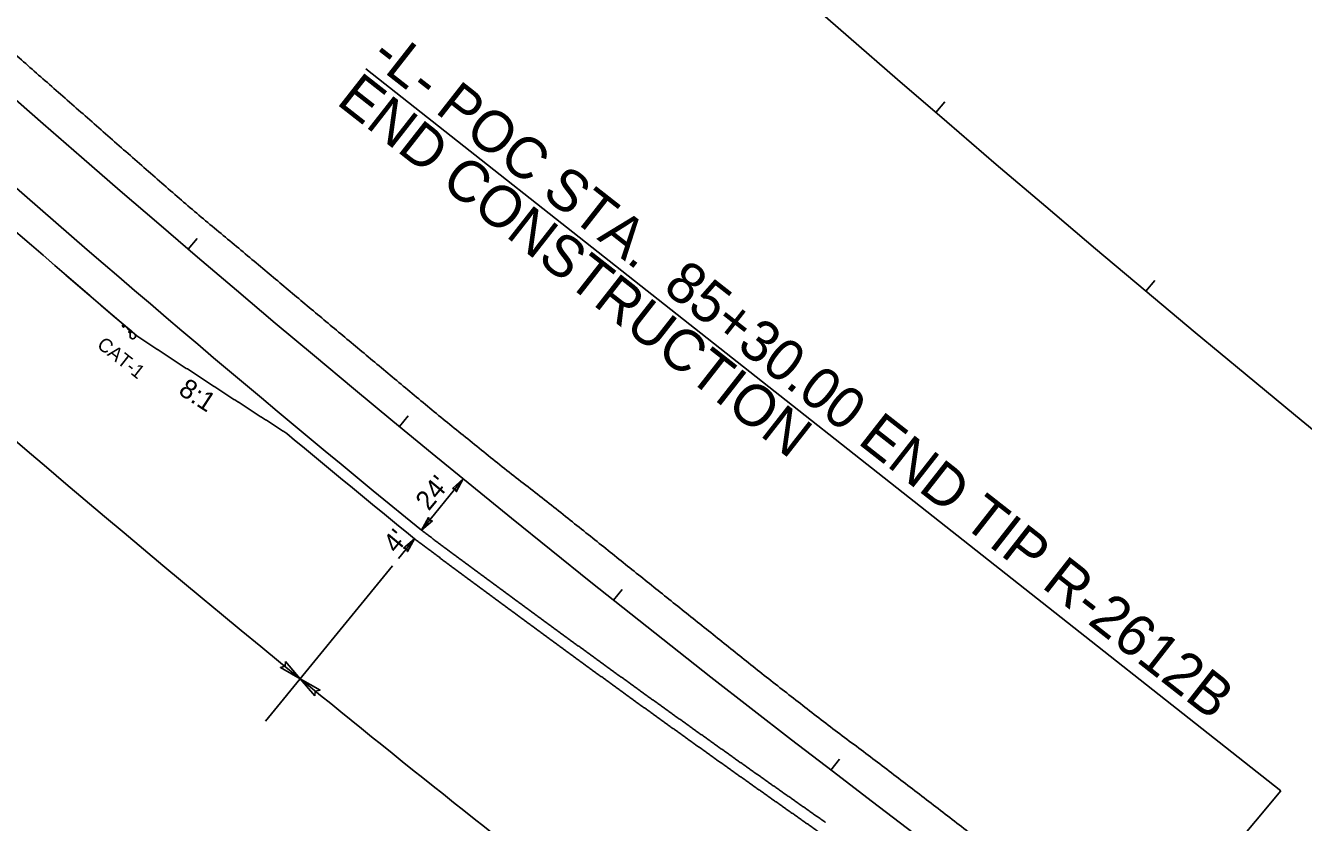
# Model space of a CAD drawing. Extents: x 1778969 to 1790720, y 807089 to 817794.
# Drawn here: x 1783037.6 to 1783500.8, y 811574.7 to 811863.7 of the extents above; entities that cross this region are included whole.
import ezdxf

# ---------------------------------------------------------------- set-up
doc = ezdxf.new("R2010")
doc.units = 0
for name, color, linetype in [('Prop Dimension', 7, 'Continuous'), ('Prop Dimension Text', 7, 'Continuous'), ('Prop EOT', 7, 'Continuous'), ('Prop Guardrail', 7, 'Continuous'), ('Prop Guardrail Anchor Unit CELL', 7, 'Continuous'), ('Prop Horizontal Alignment', 7, 'Continuous'), ('Prop Horizontal Alignment Station Label', 7, 'Continuous'), ('Prop Horizontal Alignment Tick Small', 7, 'Continuous'), ('Prop Paved Shoulder', 7, 'Continuous'), ('Prop Terminator CELL', 7, 'Continuous')]:
    doc.layers.add(name, color=color, linetype=linetype)

msp = doc.modelspace()

# ---------------------------------------------------------------- linework, layer by layer
at = {"layer": 'Prop Dimension'}
for p, q in [((1783196.32, 811699.26), (1783181.14, 811680.67)), ((1783178.61, 811677.57), (1783172.81, 811670.46)), ((1783170.61, 811667.77), (1783124.64, 811611.46))]:
    msp.add_line(p, q, dxfattribs=at)
for start, end in [(224.970165, 230.770165), (230.770165, 233.770165)]:
    msp.add_arc((1786819.89, 816137.48), 5823.1, start, end, dxfattribs=at)
at = {"layer": 'Prop EOT'}
msp.add_arc((1786819.89, 816137.48), 5753.58, 225.970165, 230.770165, dxfattribs=at)
msp.add_open_spline([(1782332.14, 812594.37), (1782340.74, 812583.67), (1782349.23, 812572.88), (1782357.82, 812562.17), (1782368.33, 812549.05), (1782378.92, 812535.99), (1782389.53, 812522.94), (1782400.47, 812509.49), (1782411.47, 812496.1), (1782422.5, 812482.73), (1782432.68, 812470.37), (1782442.88, 812458.04), (1782453.26, 812445.86), (1782464.11, 812433.14), (1782475.03, 812420.5), (1782485.99, 812407.88), (1782497.29, 812394.85), (1782508.62, 812381.84), (1782519.93, 812368.81), (1782530.42, 812356.73), (1782540.78, 812344.53), (1782551.36, 812332.52), (1782562.04, 812320.41), (1782573.16, 812308.69), (1782584.11, 812296.83), (1782595.68, 812284.29), (1782607.24, 812271.76), (1782618.83, 812259.26), (1782630.11, 812247.08), (1782641.41, 812234.93), (1782652.81, 812222.87), (1782664.21, 812210.82), (1782675.73, 812198.9), (1782687.17, 812186.89), (1782698.66, 812174.82), (1782710.02, 812162.63), (1782721.55, 812150.59), (1782732.97, 812138.66), (1782744.99, 812127.31), (1782756.58, 812115.53), (1782768.39, 812103.52), (1782779.79, 812091.1), (1782791.72, 812079.2), (1782803.99, 812066.97), (1782816.43, 812054.92), (1782828.91, 812042.91), (1782840.93, 812031.35), (1782852.92, 812019.75), (1782865.05, 812008.31), (1782876.51, 811997.51), (1782888.04, 811986.79), (1782899.51, 811976.02), (1782911.55, 811964.7), (1782923.49, 811953.28), (1782935.55, 811941.99), (1782948.31, 811930.06), (1782961.67, 811918.77), (1782974.58, 811907), (1782986.37, 811896.25), (1782997.7, 811885), (1783009.68, 811874.46), (1783022.12, 811863.52), (1783034.57, 811852.59), (1783047.02, 811841.66), (1783060.1, 811830.17), (1783073.18, 811818.66), (1783086.29, 811807.19), (1783098.84, 811796.2), (1783111.71, 811785.59), (1783124.49, 811774.86), (1783136.64, 811764.65), (1783148.81, 811754.45), (1783161, 811744.27), (1783173.76, 811733.61), (1783186.53, 811722.94), (1783199.48, 811712.51), (1783212.93, 811701.66), (1783226.61, 811691.1), (1783240.11, 811680.31), (1783252.73, 811670.21), (1783265.33, 811660.09), (1783277.95, 811649.99), (1783290.86, 811639.67), (1783303.73, 811629.3), (1783316.77, 811619.15), (1783330.23, 811608.67), (1783343.93, 811598.52), (1783357.48, 811588.16), (1783371.02, 811577.8), (1783384.46, 811567.3), (1783398.04, 811557), (1783410.94, 811547.2), (1783424.04, 811537.66), (1783437.2, 811528.21), (1783438.45, 811527.31), (1783439.7, 811526.42), (1783440.95, 811525.52)], degree=3, dxfattribs=at)
for points in [[(1783181.14, 811680.67), (1783181.8, 811680.18), (1783182.45, 811679.69), (1783183.1, 811679.2), (1783183.75, 811678.72), (1783184.41, 811678.23), (1783185.06, 811677.74), (1783185.71, 811677.25), (1783186.37, 811676.77), (1783187.02, 811676.28), (1783187.67, 811675.79), (1783188.33, 811675.31), (1783188.98, 811674.82), (1783189.63, 811674.33), (1783190.29, 811673.85), (1783190.94, 811673.36), (1783191.6, 811672.87), (1783192.25, 811672.39), (1783192.9, 811671.9), (1783193.56, 811671.41), (1783194.21, 811670.93), (1783194.86, 811670.44), (1783195.52, 811669.96), (1783196.17, 811669.47), (1783196.83, 811668.99), (1783197.48, 811668.5), (1783198.14, 811668.01), (1783198.79, 811667.53), (1783199.45, 811667.04), (1783200.1, 811666.56), (1783200.75, 811666.07), (1783201.41, 811665.59), (1783202.06, 811665.1), (1783202.72, 811664.62), (1783203.37, 811664.13), (1783204.03, 811663.65), (1783204.68, 811663.16), (1783205.34, 811662.68), (1783205.99, 811662.2), (1783206.65, 811661.71), (1783207.3, 811661.23), (1783207.96, 811660.74), (1783208.62, 811660.26), (1783209.27, 811659.78), (1783209.93, 811659.29), (1783210.58, 811658.81), (1783211.24, 811658.33), (1783211.89, 811657.84), (1783212.55, 811657.36), (1783213.21, 811656.87), (1783213.86, 811656.39), (1783214.52, 811655.91), (1783215.17, 811655.43), (1783215.83, 811654.94), (1783216.49, 811654.46), (1783217.14, 811653.98), (1783217.8, 811653.49), (1783218.46, 811653.01), (1783219.11, 811652.53), (1783219.77, 811652.05), (1783220.42, 811651.57), (1783221.08, 811651.08), (1783221.74, 811650.6), (1783222.4, 811650.12), (1783223.05, 811649.64), (1783223.71, 811649.16), (1783224.37, 811648.67), (1783225.02, 811648.19), (1783225.68, 811647.71), (1783226.34, 811647.23), (1783226.99, 811646.75), (1783227.65, 811646.27), (1783228.31, 811645.79), (1783228.97, 811645.31), (1783229.62, 811644.82)], [(1783229.62, 811644.82), (1783230.28, 811644.34), (1783230.94, 811643.86), (1783231.6, 811643.38), (1783232.25, 811642.9), (1783232.91, 811642.42), (1783233.57, 811641.94), (1783234.23, 811641.46), (1783234.89, 811640.98), (1783235.54, 811640.5), (1783236.2, 811640.02), (1783236.86, 811639.54), (1783237.52, 811639.06), (1783238.18, 811638.58), (1783238.84, 811638.1), (1783239.49, 811637.62), (1783240.15, 811637.14), (1783240.81, 811636.66), (1783241.47, 811636.19), (1783242.13, 811635.71), (1783242.79, 811635.23), (1783243.45, 811634.75), (1783244.11, 811634.27), (1783244.76, 811633.79), (1783245.42, 811633.31), (1783246.08, 811632.83), (1783246.74, 811632.36), (1783247.4, 811631.88), (1783248.06, 811631.4), (1783248.72, 811630.92), (1783249.38, 811630.44), (1783250.04, 811629.97), (1783250.7, 811629.49), (1783251.36, 811629.01), (1783252.02, 811628.53), (1783252.68, 811628.05), (1783253.34, 811627.58), (1783254, 811627.1), (1783254.66, 811626.62), (1783255.32, 811626.15), (1783255.98, 811625.67), (1783256.64, 811625.19), (1783257.3, 811624.71), (1783257.96, 811624.24), (1783258.62, 811623.76), (1783259.28, 811623.28), (1783259.94, 811622.81), (1783260.6, 811622.33), (1783261.26, 811621.86), (1783261.92, 811621.38), (1783262.58, 811620.9), (1783263.24, 811620.43), (1783263.9, 811619.95), (1783264.56, 811619.48), (1783265.22, 811619), (1783265.89, 811618.52), (1783266.55, 811618.05), (1783267.21, 811617.57), (1783267.87, 811617.1), (1783268.53, 811616.62), (1783269.19, 811616.15), (1783269.85, 811615.67), (1783270.51, 811615.2), (1783271.18, 811614.72), (1783271.84, 811614.25), (1783272.5, 811613.77), (1783273.16, 811613.3), (1783273.82, 811612.83), (1783274.49, 811612.35), (1783275.15, 811611.88), (1783275.81, 811611.4), (1783276.47, 811610.93), (1783277.13, 811610.45), (1783277.8, 811609.98), (1783278.46, 811609.51)], [(1783278.46, 811609.51), (1783279.12, 811609.03), (1783279.78, 811608.56), (1783280.44, 811608.09), (1783281.11, 811607.61), (1783281.77, 811607.14), (1783282.43, 811606.67), (1783283.09, 811606.19), (1783283.76, 811605.72), (1783284.42, 811605.25), (1783285.08, 811604.78), (1783285.75, 811604.3), (1783286.41, 811603.83), (1783287.07, 811603.36), (1783287.74, 811602.89), (1783288.4, 811602.41), (1783289.06, 811601.94), (1783289.72, 811601.47), (1783290.39, 811601), (1783291.05, 811600.52), (1783291.72, 811600.05), (1783292.38, 811599.58), (1783293.04, 811599.11), (1783293.71, 811598.64), (1783294.37, 811598.17), (1783295.03, 811597.7), (1783295.7, 811597.22), (1783296.36, 811596.75), (1783297.03, 811596.28), (1783297.69, 811595.81), (1783298.35, 811595.34), (1783299.02, 811594.87), (1783299.68, 811594.4), (1783300.35, 811593.93), (1783301.01, 811593.46), (1783301.68, 811592.99), (1783302.34, 811592.52), (1783303, 811592.05), (1783303.67, 811591.58), (1783304.33, 811591.11), (1783305, 811590.64), (1783305.66, 811590.17), (1783306.33, 811589.7), (1783306.99, 811589.23), (1783307.66, 811588.76), (1783308.32, 811588.29), (1783308.99, 811587.82), (1783309.65, 811587.35), (1783310.32, 811586.88), (1783310.98, 811586.41), (1783311.65, 811585.94), (1783312.31, 811585.48), (1783312.98, 811585.01), (1783313.65, 811584.54), (1783314.31, 811584.07), (1783314.98, 811583.6), (1783315.64, 811583.13), (1783316.31, 811582.66), (1783316.97, 811582.2), (1783317.64, 811581.73), (1783318.31, 811581.26), (1783318.97, 811580.79), (1783319.64, 811580.33), (1783320.3, 811579.86), (1783320.97, 811579.39), (1783321.64, 811578.92), (1783322.3, 811578.46), (1783322.97, 811577.99), (1783323.64, 811577.52), (1783324.3, 811577.05), (1783324.97, 811576.59), (1783325.64, 811576.12), (1783326.3, 811575.65), (1783326.97, 811575.19), (1783327.64, 811574.72)]]:
    msp.add_spline(points, degree=3, dxfattribs=at)
at = {"layer": 'Prop Guardrail'}
msp.add_arc((1786819.89, 816137.48), 5765.58, 225.970165, 229.470165, dxfattribs=at)
at = {"layer": 'Prop Guardrail Anchor Unit CELL'}
for p, q in [((1783072.64, 811754.63), (1783073.17, 811755.25)), ((1783073.7, 811754.79), (1783072.64, 811754.63)), ((1783073.18, 811754.18), (1783072.64, 811754.63)), ((1783073.17, 811755.25), (1783075.86, 811752.94)), ((1783073.17, 811755.25), (1783073.7, 811754.79)), ((1783073.17, 811755.25), (1783073.18, 811754.18)), ((1783073.7, 811754.79), (1783073.18, 811754.18)), ((1783075.53, 811752.69), (1783074.35, 811754.23)), ((1783075.01, 811752.61), (1783075.53, 811753.23)), ((1783076.06, 811752.77), (1783075.01, 811752.61)), ((1783075.54, 811752.16), (1783075.01, 811752.61)), ((1783075.53, 811753.23), (1783076.06, 811752.77)), ((1783075.53, 811753.23), (1783075.54, 811752.16)), ((1783075.53, 811751.14), (1783075.6, 811752.24)), ((1783076.06, 811752.77), (1783075.54, 811752.16)), ((1783075.96, 811752.86), (1783075.86, 811752.94)), ((1783075.86, 811752.94), (1783077.17, 811751.83))]:
    msp.add_line(p, q, dxfattribs=at)
msp.add_ellipse((1783076.52, 811751.07), major_axis=(0.645, 0.755), ratio=0.995379, start_param=2.210226, end_param=6.283185, dxfattribs=at)
at = {"layer": 'Prop Horizontal Alignment'}
for centre, radius, start, end in [((1788355.99, 817618.07), 7639.44, 213.341667, 236.008333), ((1786819.89, 816137.48), 5729.58, 212.5, 236.18333)]:
    msp.add_arc(centre, radius, start, end, dxfattribs=at)
at = {"layer": 'Prop Horizontal Alignment Station Label'}
for p, q in [((1783492.61, 811586.17), (1783161, 811847.94)), ((1783433.57, 811515.7), (1783492.61, 811586.17))]:
    msp.add_line(p, q, dxfattribs=at)
at = {"layer": 'Prop Horizontal Alignment Tick Small'}
for p, q in [((1783367.54, 811832.2), (1783370.81, 811835.98)), ((1783096.56, 811782.61), (1783099.81, 811786.41)), ((1783443.7, 811767.39), (1783446.92, 811771.22)), ((1783173.13, 811718.29), (1783176.31, 811722.15)), ((1783250.81, 811655.32), (1783253.93, 811659.23)), ((1783329.58, 811593.71), (1783332.63, 811597.68))]:
    msp.add_line(p, q, dxfattribs=at)
at = {"layer": 'Prop Paved Shoulder'}
for radius, start, end in [(5765.58, 225.970165, 229.532684), (5757.58, 230.172665, 230.770165)]:
    msp.add_arc((1786819.89, 816137.48), radius, start, end, dxfattribs=at)
for points in [[(1783077.95, 811751.16), (1783078.68, 811750.68), (1783079.41, 811750.2), (1783080.15, 811749.72), (1783080.88, 811749.23), (1783081.61, 811748.75), (1783082.34, 811748.27), (1783083.08, 811747.79), (1783083.81, 811747.31), (1783084.54, 811746.82), (1783085.28, 811746.34), (1783086.01, 811745.86), (1783086.74, 811745.38), (1783087.47, 811744.9), (1783088.21, 811744.42), (1783088.94, 811743.94), (1783089.67, 811743.46), (1783090.41, 811742.98), (1783091.14, 811742.5), (1783091.87, 811742.02), (1783092.61, 811741.53), (1783093.34, 811741.05), (1783094.07, 811740.57), (1783094.81, 811740.09), (1783095.54, 811739.62), (1783096.28, 811739.14), (1783097.01, 811738.66), (1783097.74, 811738.18), (1783098.48, 811737.7), (1783099.21, 811737.22), (1783099.95, 811736.74), (1783100.68, 811736.26), (1783101.41, 811735.78), (1783102.15, 811735.3), (1783102.88, 811734.82), (1783103.62, 811734.35), (1783104.35, 811733.87), (1783105.09, 811733.39), (1783105.82, 811732.91), (1783106.55, 811732.43), (1783107.29, 811731.96), (1783108.02, 811731.48), (1783108.76, 811731), (1783109.49, 811730.52), (1783110.23, 811730.05), (1783110.96, 811729.57), (1783111.7, 811729.09), (1783112.43, 811728.61), (1783113.17, 811728.14), (1783113.9, 811727.66), (1783114.64, 811727.18), (1783115.37, 811726.71), (1783116.11, 811726.23), (1783116.84, 811725.76), (1783117.58, 811725.28), (1783118.32, 811724.8), (1783119.05, 811724.33), (1783119.79, 811723.85), (1783120.52, 811723.38), (1783121.26, 811722.9), (1783121.99, 811722.43), (1783122.73, 811721.95), (1783123.47, 811721.48), (1783124.2, 811721), (1783124.94, 811720.53), (1783125.67, 811720.05), (1783126.41, 811719.58), (1783127.15, 811719.1), (1783127.88, 811718.63), (1783128.62, 811718.15), (1783129.36, 811717.68), (1783130.09, 811717.2), (1783130.83, 811716.73), (1783132.3, 811715.78)], [(1783178.61, 811677.57), (1783179.27, 811677.08), (1783179.92, 811676.59), (1783180.57, 811676.1), (1783181.22, 811675.61), (1783181.88, 811675.12), (1783182.53, 811674.64), (1783183.18, 811674.15), (1783183.84, 811673.66), (1783184.49, 811673.17), (1783185.14, 811672.68), (1783185.79, 811672.19), (1783186.45, 811671.71), (1783187.1, 811671.22), (1783187.75, 811670.73), (1783188.41, 811670.24), (1783189.06, 811669.76), (1783189.71, 811669.27), (1783190.37, 811668.78), (1783191.02, 811668.29), (1783191.68, 811667.81), (1783192.33, 811667.32), (1783192.98, 811666.83), (1783193.64, 811666.34), (1783194.29, 811665.86), (1783194.95, 811665.37), (1783195.6, 811664.88), (1783196.25, 811664.4), (1783196.91, 811663.91), (1783197.56, 811663.43), (1783198.22, 811662.94), (1783198.87, 811662.45), (1783199.53, 811661.97), (1783200.18, 811661.48), (1783200.84, 811660.99), (1783201.49, 811660.51), (1783202.15, 811660.02), (1783202.8, 811659.54), (1783203.46, 811659.05), (1783204.11, 811658.57), (1783204.77, 811658.08), (1783205.42, 811657.6), (1783206.08, 811657.11), (1783206.73, 811656.63), (1783207.39, 811656.14), (1783208.04, 811655.66), (1783208.7, 811655.17), (1783209.35, 811654.69), (1783210.01, 811654.2), (1783210.66, 811653.72), (1783211.32, 811653.23), (1783211.98, 811652.75), (1783212.63, 811652.26), (1783213.29, 811651.78), (1783213.94, 811651.3), (1783214.6, 811650.81), (1783215.26, 811650.33), (1783215.91, 811649.85), (1783216.57, 811649.36), (1783217.22, 811648.88), (1783217.88, 811648.39), (1783218.54, 811647.91), (1783219.19, 811647.43), (1783219.85, 811646.94), (1783220.51, 811646.46), (1783221.16, 811645.98), (1783221.82, 811645.5), (1783222.48, 811645.01), (1783223.13, 811644.53), (1783223.79, 811644.05), (1783224.45, 811643.57), (1783225.11, 811643.08), (1783225.76, 811642.6), (1783226.42, 811642.12), (1783227.08, 811641.64)], [(1783227.08, 811641.64), (1783227.73, 811641.15), (1783228.39, 811640.67), (1783229.05, 811640.19), (1783229.71, 811639.71), (1783230.36, 811639.23), (1783231.02, 811638.75), (1783231.68, 811638.26), (1783232.34, 811637.78), (1783233, 811637.3), (1783233.65, 811636.82), (1783234.31, 811636.34), (1783234.97, 811635.86), (1783235.63, 811635.38), (1783236.29, 811634.9), (1783236.94, 811634.42), (1783237.6, 811633.94), (1783238.26, 811633.46), (1783238.92, 811632.98), (1783239.58, 811632.5), (1783240.24, 811632.02), (1783240.89, 811631.54), (1783241.55, 811631.06), (1783242.21, 811630.58), (1783242.87, 811630.1), (1783243.53, 811629.62), (1783244.19, 811629.14), (1783244.85, 811628.66), (1783245.51, 811628.18), (1783246.17, 811627.7), (1783246.83, 811627.22), (1783247.48, 811626.74), (1783248.14, 811626.26), (1783248.8, 811625.78), (1783249.46, 811625.3), (1783250.12, 811624.82), (1783250.78, 811624.35), (1783251.44, 811623.87), (1783252.1, 811623.39), (1783252.76, 811622.91), (1783253.42, 811622.43), (1783254.08, 811621.95), (1783254.74, 811621.48), (1783255.4, 811621), (1783256.06, 811620.52), (1783256.72, 811620.04), (1783257.38, 811619.57), (1783258.04, 811619.09), (1783258.7, 811618.61), (1783259.36, 811618.13), (1783260.02, 811617.66), (1783260.68, 811617.18), (1783261.34, 811616.7), (1783262.01, 811616.22), (1783262.67, 811615.75), (1783263.33, 811615.27), (1783263.99, 811614.79), (1783264.65, 811614.32), (1783265.31, 811613.84), (1783265.97, 811613.36), (1783266.63, 811612.89), (1783267.29, 811612.41), (1783267.95, 811611.94), (1783268.62, 811611.46), (1783269.28, 811610.98), (1783269.94, 811610.51), (1783270.6, 811610.03), (1783271.26, 811609.56), (1783271.92, 811609.08), (1783272.58, 811608.61), (1783273.25, 811608.13), (1783273.91, 811607.66), (1783274.57, 811607.18), (1783275.23, 811606.7), (1783275.89, 811606.23)], [(1783275.89, 811606.23), (1783276.56, 811605.76), (1783277.22, 811605.28), (1783277.88, 811604.81), (1783278.54, 811604.33), (1783279.21, 811603.86), (1783279.87, 811603.38), (1783280.53, 811602.91), (1783281.19, 811602.43), (1783281.86, 811601.96), (1783282.52, 811601.49), (1783283.18, 811601.01), (1783283.84, 811600.54), (1783284.51, 811600.06), (1783285.17, 811599.59), (1783285.83, 811599.12), (1783286.5, 811598.64), (1783287.16, 811598.17), (1783287.82, 811597.7), (1783288.48, 811597.22), (1783289.15, 811596.75), (1783289.81, 811596.28), (1783290.47, 811595.81), (1783291.14, 811595.33), (1783291.8, 811594.86), (1783292.47, 811594.39), (1783293.13, 811593.92), (1783293.79, 811593.44), (1783294.46, 811592.97), (1783295.12, 811592.5), (1783295.78, 811592.03), (1783296.45, 811591.55), (1783297.11, 811591.08), (1783297.78, 811590.61), (1783298.44, 811590.14), (1783299.1, 811589.67), (1783299.77, 811589.2), (1783300.43, 811588.72), (1783301.1, 811588.25), (1783301.76, 811587.78), (1783302.43, 811587.31), (1783303.09, 811586.84), (1783303.76, 811586.37), (1783304.42, 811585.9), (1783305.09, 811585.43), (1783305.75, 811584.96), (1783306.42, 811584.49), (1783307.08, 811584.02), (1783307.75, 811583.55), (1783308.41, 811583.08), (1783309.08, 811582.61), (1783309.74, 811582.14), (1783310.41, 811581.67), (1783311.07, 811581.2), (1783311.74, 811580.73), (1783312.4, 811580.26), (1783313.07, 811579.79), (1783313.73, 811579.32), (1783314.4, 811578.85), (1783315.07, 811578.38), (1783315.73, 811577.91), (1783316.4, 811577.44), (1783317.06, 811576.97), (1783317.73, 811576.5), (1783318.39, 811576.03), (1783319.06, 811575.57), (1783319.73, 811575.1), (1783320.39, 811574.63), (1783321.06, 811574.16), (1783321.73, 811573.69), (1783322.39, 811573.22), (1783323.06, 811572.76), (1783323.73, 811572.29), (1783324.39, 811571.82), (1783325.06, 811571.35)]]:
    msp.add_spline(points, degree=3, dxfattribs=at)
at = {"layer": 'Prop Terminator CELL'}
for points in [[(1783192.35, 811695.81), (1783196.32, 811699.26), (1783193.74, 811694.64), (1783193.44, 811695.73)], [(1783185.11, 811684.12), (1783181.14, 811680.67), (1783183.73, 811685.29), (1783184.02, 811684.19)], [(1783174.64, 811674.12), (1783178.61, 811677.57), (1783176.03, 811672.95), (1783175.74, 811674.04)], [(1783131.85, 811633.08), (1783137.18, 811626.82), (1783130, 811630.93), (1783131.72, 811631.37)], [(1783142.53, 811620.58), (1783137.18, 811626.82), (1783144.37, 811622.74), (1783142.66, 811622.29)]]:
    msp.add_lwpolyline(points, close=True, dxfattribs=at)

# ---------------------------------------------------------------- texts
at = {"layer": 'Prop Dimension Text'}
for s, rotation, p in [('8:1', 326.9396, (1783092.64, 811730.32)), ("24'", 50.2395, (1783183.77, 811687.41)), ("4'", 50.2395, (1783172.03, 811671.93))]:
    msp.add_text(s, height=7, rotation=rotation, dxfattribs=at).set_placement(p)
at = {"layer": 'Prop Guardrail Anchor Unit CELL'}
msp.add_text('CAT-1', height=5, rotation=321.6167, dxfattribs=at).set_placement((1783063.18, 811747.24))
at = {"layer": 'Prop Horizontal Alignment Station Label'}
for s, p in [('-L- POC STA.  85+30.00 END TIP R-2612B', (1783162.01, 811850.97)), ('END CONSTRUCTION', (1783149.89, 811835.49))]:
    msp.add_text(s, height=15, rotation=321.9257, dxfattribs=at).set_placement(p)

doc.saveas('drawing.dxf')
